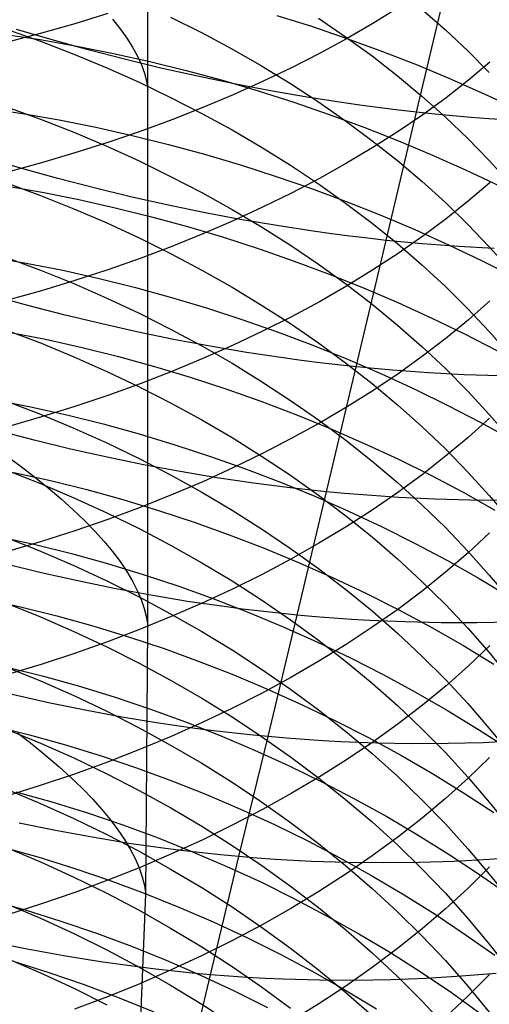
# Model space of a CAD drawing. Extents: x -383 to 1849, y -1185 to -529.
# Tile 719 of 870: x 1796.32 to 1802.47, y -1083.18 to -1070.29. Entities that reach past the tile are written whole.
import ezdxf

# ---------------------------------------------------------------- set-up
doc = ezdxf.new("R2010")
doc.units = 0
doc.layers.add('PREDEFINITO', color=7, linetype='CONTINUOUS')

msp = doc.modelspace()

# ---------------------------------------------------------------- linework, layer by layer
at = {"layer": 'PREDEFINITO'}
for p, q in [((1798.002, -1071.204, 419.688), (1798.006, -1057.153, 419.688)), ((1801.517, -1071.5, 487.62), (1801.918, -1069.804, 486.585)), ((1797.476, -1070.206, 661.298), (1797.047, -1070.34, 661.497)), ((1799.689, -1070.231, 524.203), (1800.155, -1070.379, 524.157)), ((1801.277, -1070.133, 657.699), (1800.945, -1070.338, 657.994)), ((1801.587, -1070.152, 633.267), (1801.895, -1070.421, 633.535)), ((1797.047, -1070.34, 661.497), (1796.61, -1070.466, 661.685)), ((1797.54, -1070.283, 423.456), (1797.639, -1070.407, 422.987)), ((1798.298, -1070.253, 629.126), (1798.704, -1070.457, 629.314)), ((1800.233, -1070.268, 631.22), (1800.589, -1070.512, 631.453)), ((1800.945, -1070.338, 657.994), (1800.601, -1070.538, 658.279)), ((1796.11, -1070.476, 525.241), (1796.591, -1070.549, 525.277)), ((1796.151, -1070.411, 627.263), (1796.595, -1070.569, 627.403)), ((1796.61, -1070.466, 661.685), (1796.166, -1070.584, 661.861)), ((1796.749, -1070.553, 487.387), (1796.28, -1070.416, 487.44)), ((1797.639, -1070.407, 422.987), (1797.726, -1070.529, 422.517)), ((1798.704, -1070.457, 629.314), (1799.101, -1070.671, 629.511)), ((1800.155, -1070.379, 524.157), (1800.616, -1070.537, 524.1)), ((1801.895, -1070.421, 633.535), (1802.189, -1070.697, 633.81)), ((1796.591, -1070.549, 525.277), (1797.071, -1070.633, 525.301)), ((1796.595, -1070.569, 627.403), (1797.032, -1070.739, 627.553)), ((1797.221, -1070.683, 487.347), (1796.749, -1070.553, 487.387)), ((1797.726, -1070.529, 422.517), (1797.801, -1070.648, 422.046)), ((1800.601, -1070.538, 658.279), (1800.245, -1070.731, 658.556)), ((1800.589, -1070.512, 631.453), (1800.934, -1070.763, 631.694)), ((1800.616, -1070.537, 524.1), (1801.073, -1070.705, 524.032)), ((1797.032, -1070.739, 627.553), (1797.462, -1070.918, 627.712)), ((1797.071, -1070.633, 525.301), (1797.551, -1070.729, 525.313)), ((1797.695, -1070.806, 487.321), (1797.221, -1070.683, 487.347)), ((1797.551, -1070.729, 525.313), (1798.028, -1070.835, 525.313)), ((1797.801, -1070.648, 422.046), (1797.865, -1070.764, 421.574)), ((1799.101, -1070.671, 629.511), (1799.488, -1070.893, 629.716)), ((1800.245, -1070.731, 658.556), (1799.879, -1070.918, 658.823)), ((1801.073, -1070.705, 524.032), (1801.525, -1070.881, 523.953)), ((1802.189, -1070.697, 633.81), (1802.469, -1070.98, 634.091)), ((1798.172, -1070.921, 487.309), (1797.695, -1070.806, 487.321)), ((1797.865, -1070.764, 421.574), (1797.917, -1070.878, 421.102)), ((1798.028, -1070.835, 525.313), (1798.503, -1070.953, 525.303)), ((1800.934, -1070.763, 631.694), (1801.266, -1071.022, 631.942)), ((1802.477, -1070.844, 655.382), (1802.197, -1071.08, 655.705)), ((1797.462, -1070.918, 627.712), (1797.885, -1071.107, 627.879)), ((1797.917, -1070.878, 421.102), (1797.957, -1070.989, 420.63)), ((1797.957, -1070.989, 420.63), (1797.985, -1071.098, 420.158)), ((1798.649, -1071.029, 487.31), (1798.172, -1070.921, 487.309)), ((1798.503, -1070.953, 525.303), (1798.976, -1071.081, 525.28)), ((1799.488, -1070.893, 629.716), (1799.866, -1071.125, 629.928)), ((1799.879, -1070.918, 658.823), (1799.502, -1071.098, 659.081)), ((1801.525, -1070.881, 523.953), (1801.971, -1071.067, 523.863)), ((1797.885, -1071.107, 627.879), (1798.299, -1071.306, 628.054)), ((1797.985, -1071.098, 420.158), (1798.002, -1071.204, 419.688)), ((1799.128, -1071.128, 487.326), (1798.649, -1071.029, 487.31)), ((1798.976, -1071.081, 525.28), (1799.445, -1071.22, 525.246)), ((1799.502, -1071.098, 659.081), (1799.115, -1071.272, 659.33)), ((1799.607, -1071.219, 487.356), (1799.128, -1071.128, 487.326)), ((1799.866, -1071.125, 629.928), (1800.233, -1071.364, 630.149)), ((1801.266, -1071.022, 631.942), (1801.587, -1071.289, 632.197)), ((1802.197, -1071.08, 655.705), (1801.904, -1071.309, 656.02)), ((1801.971, -1071.067, 523.863), (1802.411, -1071.261, 523.762)), ((1798, -1078.226, 419.688), (1798.002, -1071.204, 419.688)), ((1799.445, -1071.22, 525.246), (1799.911, -1071.369, 525.201)), ((1800.086, -1071.302, 487.4), (1799.607, -1071.219, 487.356)), ((1802.411, -1071.261, 523.762), (1802.845, -1071.465, 523.65)), ((1798.299, -1071.306, 628.054), (1798.705, -1071.514, 628.239)), ((1799.115, -1071.272, 659.33), (1798.718, -1071.438, 659.568)), ((1799.911, -1071.369, 525.201), (1800.372, -1071.528, 525.145)), ((1800.564, -1071.377, 487.459), (1800.086, -1071.302, 487.4)), ((1800.233, -1071.364, 630.149), (1800.589, -1071.612, 630.377)), ((1800.803, -1071.411, 487.494), (1800.564, -1071.377, 487.459)), ((1801.587, -1071.289, 632.197), (1801.894, -1071.563, 632.459)), ((1801.904, -1071.309, 656.02), (1801.597, -1071.533, 656.327)), ((1795.878, -1071.445, 526.306), (1796.36, -1071.517, 526.341)), ((1796.151, -1071.428, 626.189), (1796.595, -1071.59, 626.326)), ((1796.36, -1071.517, 526.341), (1796.84, -1071.601, 526.364)), ((1798.718, -1071.438, 659.568), (1798.313, -1071.598, 659.796)), ((1798.705, -1071.514, 628.239), (1799.102, -1071.731, 628.431)), ((1801.041, -1071.443, 487.532), (1800.803, -1071.411, 487.494)), ((1801.279, -1071.472, 487.574), (1801.041, -1071.443, 487.532)), ((1801.119, -1073.177, 488.688), (1801.517, -1071.5, 487.62)), ((1801.517, -1071.5, 487.62), (1801.279, -1071.472, 487.574)), ((1801.754, -1071.525, 487.67), (1801.517, -1071.5, 487.62)), ((1796.595, -1071.59, 626.326), (1797.032, -1071.762, 626.472)), ((1796.84, -1071.601, 526.364), (1797.319, -1071.696, 526.376)), ((1798.313, -1071.598, 659.796), (1797.899, -1071.75, 660.014)), ((1800.372, -1071.528, 525.145), (1800.829, -1071.696, 525.078)), ((1800.589, -1071.612, 630.377), (1800.933, -1071.868, 630.613)), ((1801.597, -1071.533, 656.327), (1801.277, -1071.75, 656.626)), ((1801.991, -1071.548, 487.723), (1801.754, -1071.525, 487.67)), ((1801.894, -1071.563, 632.459), (1802.188, -1071.844, 632.729)), ((1802.227, -1071.568, 487.78), (1801.991, -1071.548, 487.723)), ((1802.462, -1071.586, 487.841), (1802.227, -1071.568, 487.78)), ((1802.93, -1071.616, 487.972), (1802.462, -1071.586, 487.841)), ((1797.032, -1071.762, 626.472), (1797.462, -1071.944, 626.627)), ((1797.319, -1071.696, 526.376), (1797.797, -1071.803, 526.376)), ((1797.899, -1071.75, 660.014), (1797.476, -1071.895, 660.222)), ((1799.102, -1071.731, 628.431), (1799.489, -1071.958, 628.631)), ((1800.829, -1071.696, 525.078), (1801.281, -1071.874, 525.001)), ((1801.277, -1071.75, 656.626), (1800.945, -1071.962, 656.916)), ((1797.476, -1071.895, 660.222), (1797.047, -1072.032, 660.418)), ((1797.797, -1071.803, 526.376), (1798.272, -1071.921, 526.365)), ((1800.933, -1071.868, 630.613), (1801.266, -1072.132, 630.855)), ((1801.281, -1071.874, 525.001), (1801.727, -1072.062, 524.912)), ((1802.188, -1071.844, 632.729), (1802.469, -1072.133, 633.004)), ((1797.047, -1072.032, 660.418), (1796.61, -1072.162, 660.603)), ((1797.462, -1071.944, 626.627), (1797.885, -1072.137, 626.79)), ((1798.272, -1071.921, 526.365), (1798.744, -1072.049, 526.343)), ((1799.489, -1071.958, 628.631), (1799.866, -1072.193, 628.839)), ((1800.945, -1071.962, 656.916), (1800.601, -1072.167, 657.198)), ((1796.352, -1072.237, 488.454), (1795.884, -1072.1, 488.506)), ((1796.61, -1072.162, 660.603), (1796.166, -1072.284, 660.778)), ((1797.885, -1072.137, 626.79), (1798.299, -1072.339, 626.962)), ((1798.744, -1072.049, 526.343), (1799.214, -1072.189, 526.31)), ((1801.266, -1072.132, 630.855), (1801.586, -1072.404, 631.105)), ((1801.727, -1072.062, 524.912), (1802.167, -1072.258, 524.813)), ((1802.469, -1072.133, 633.004), (1802.603, -1072.279, 633.145)), ((1796.824, -1072.368, 488.415), (1796.352, -1072.237, 488.454)), ((1799.214, -1072.189, 526.31), (1799.679, -1072.339, 526.266)), ((1799.866, -1072.193, 628.839), (1800.233, -1072.437, 629.055)), ((1800.601, -1072.167, 657.198), (1800.245, -1072.366, 657.47)), ((1802.167, -1072.258, 524.813), (1802.601, -1072.464, 524.703)), ((1797.298, -1072.491, 488.39), (1796.824, -1072.368, 488.415)), ((1798.299, -1072.339, 626.962), (1798.705, -1072.551, 627.142)), ((1799.679, -1072.339, 526.266), (1800.141, -1072.498, 526.211)), ((1800.245, -1072.366, 657.47), (1799.879, -1072.558, 657.734)), ((1801.586, -1072.404, 631.105), (1801.894, -1072.683, 631.362)), ((1802.478, -1072.418, 654.293), (1802.198, -1072.659, 654.611)), ((1796.137, -1072.464, 527.424), (1796.617, -1072.548, 527.447)), ((1796.151, -1072.425, 625.094), (1796.595, -1072.589, 625.228)), ((1796.617, -1072.548, 527.447), (1797.096, -1072.643, 527.459)), ((1797.774, -1072.606, 488.378), (1797.298, -1072.491, 488.39)), ((1798.705, -1072.551, 627.142), (1799.102, -1072.772, 627.33)), ((1800.141, -1072.498, 526.211), (1800.597, -1072.668, 526.145)), ((1800.233, -1072.437, 629.055), (1800.589, -1072.69, 629.278)), ((1796.595, -1072.589, 625.228), (1797.032, -1072.764, 625.371)), ((1797.096, -1072.643, 527.459), (1797.574, -1072.75, 527.459)), ((1798.251, -1072.713, 488.38), (1797.774, -1072.606, 488.378)), ((1799.879, -1072.558, 657.734), (1799.502, -1072.743, 657.988)), ((1800.597, -1072.668, 526.145), (1801.049, -1072.848, 526.069)), ((1802.198, -1072.659, 654.611), (1801.904, -1072.895, 654.922)), ((1797.032, -1072.764, 625.371), (1797.462, -1072.949, 625.522)), ((1797.574, -1072.75, 527.459), (1798.049, -1072.868, 527.448)), ((1798.729, -1072.812, 488.395), (1798.251, -1072.713, 488.38)), ((1799.102, -1072.772, 627.33), (1799.489, -1073.002, 627.526)), ((1799.502, -1072.743, 657.988), (1799.115, -1072.921, 658.233)), ((1800.589, -1072.69, 629.278), (1800.934, -1072.951, 629.509)), ((1801.894, -1072.683, 631.362), (1802.188, -1072.97, 631.626)), ((1798.049, -1072.868, 527.448), (1798.521, -1072.997, 527.426)), ((1799.115, -1072.921, 658.233), (1798.718, -1073.093, 658.468)), ((1799.208, -1072.902, 488.425), (1798.729, -1072.812, 488.395)), ((1799.687, -1072.984, 488.469), (1799.208, -1072.902, 488.425)), ((1801.049, -1072.848, 526.069), (1801.495, -1073.037, 525.982)), ((1801.904, -1072.895, 654.922), (1801.597, -1073.124, 655.224)), ((1797.462, -1072.949, 625.522), (1797.885, -1073.145, 625.682)), ((1798.521, -1072.997, 527.426), (1798.99, -1073.137, 527.394)), ((1799.489, -1073.002, 627.526), (1799.867, -1073.242, 627.729)), ((1800.165, -1073.057, 488.528), (1799.687, -1072.984, 488.469)), ((1800.404, -1073.091, 488.562), (1800.165, -1073.057, 488.528)), ((1800.934, -1072.951, 629.509), (1801.266, -1073.219, 629.747)), ((1801.495, -1073.037, 525.982), (1801.935, -1073.235, 525.884)), ((1802.188, -1072.97, 631.626), (1802.468, -1073.263, 631.896)), ((1797.885, -1073.145, 625.682), (1798.299, -1073.35, 625.85)), ((1798.718, -1073.093, 658.468), (1798.313, -1073.256, 658.693)), ((1798.99, -1073.137, 527.394), (1799.456, -1073.287, 527.35)), ((1800.643, -1073.122, 488.6), (1800.404, -1073.091, 488.562)), ((1800.881, -1073.15, 488.642), (1800.643, -1073.122, 488.6)), ((1800.726, -1074.833, 489.789), (1801.119, -1073.177, 488.688)), ((1801.119, -1073.177, 488.688), (1800.881, -1073.15, 488.642)), ((1801.356, -1073.201, 488.737), (1801.119, -1073.177, 488.688)), ((1801.597, -1073.124, 655.224), (1801.277, -1073.348, 655.519)), ((1798.313, -1073.256, 658.693), (1797.899, -1073.413, 658.908)), ((1799.456, -1073.287, 527.35), (1799.917, -1073.448, 527.296)), ((1799.867, -1073.242, 627.729), (1800.234, -1073.49, 627.94)), ((1801.266, -1073.219, 629.747), (1801.587, -1073.496, 629.991)), ((1801.593, -1073.222, 488.79), (1801.356, -1073.201, 488.737)), ((1801.829, -1073.242, 488.846), (1801.593, -1073.222, 488.79)), ((1802.064, -1073.259, 488.906), (1801.829, -1073.242, 488.846)), ((1801.935, -1073.235, 525.884), (1802.368, -1073.443, 525.777)), ((1802.533, -1073.286, 489.036), (1802.064, -1073.259, 488.906)), ((1802.468, -1073.263, 631.896), (1802.603, -1073.412, 632.033)), ((1795.928, -1073.391, 528.528), (1796.408, -1073.474, 528.55)), ((1796.151, -1073.4, 623.981), (1796.595, -1073.566, 624.112)), ((1797.899, -1073.413, 658.908), (1797.476, -1073.562, 659.113)), ((1798.299, -1073.35, 625.85), (1798.705, -1073.566, 626.025)), ((1799.917, -1073.448, 527.296), (1800.373, -1073.619, 527.231)), ((1801.277, -1073.348, 655.519), (1800.945, -1073.565, 655.805)), ((1802.368, -1073.443, 525.777), (1802.794, -1073.659, 525.659)), ((1796.408, -1073.474, 528.55), (1796.887, -1073.569, 528.561)), ((1796.595, -1073.566, 624.112), (1797.032, -1073.744, 624.251)), ((1796.887, -1073.569, 528.561), (1797.364, -1073.676, 528.561)), ((1797.476, -1073.562, 659.113), (1797.047, -1073.703, 659.306)), ((1798.705, -1073.566, 626.025), (1799.102, -1073.791, 626.209)), ((1800.234, -1073.49, 627.94), (1800.59, -1073.747, 628.158)), ((1800.945, -1073.565, 655.805), (1800.601, -1073.776, 656.082)), ((1801.587, -1073.496, 629.991), (1801.894, -1073.78, 630.242)), ((1797.047, -1073.703, 659.306), (1796.61, -1073.836, 659.489)), ((1797.364, -1073.676, 528.561), (1797.839, -1073.794, 528.55)), ((1800.373, -1073.619, 527.231), (1800.824, -1073.8, 527.156)), ((1796.61, -1073.836, 659.489), (1796.166, -1073.961, 659.661)), ((1797.032, -1073.744, 624.251), (1797.462, -1073.932, 624.398)), ((1797.839, -1073.794, 528.55), (1798.311, -1073.924, 528.528)), ((1799.102, -1073.791, 626.209), (1799.489, -1074.025, 626.4)), ((1800.601, -1073.776, 656.082), (1800.245, -1073.98, 656.351)), ((1800.59, -1073.747, 628.158), (1800.934, -1074.012, 628.384)), ((1800.824, -1073.8, 527.156), (1801.27, -1073.991, 527.071)), ((1801.894, -1073.78, 630.242), (1802.188, -1074.072, 630.5)), ((1796.43, -1074.03, 489.52), (1795.958, -1073.899, 489.558)), ((1797.462, -1073.932, 624.398), (1797.885, -1074.131, 624.554)), ((1798.311, -1073.924, 528.528), (1798.78, -1074.064, 528.496)), ((1802.477, -1073.969, 653.175), (1802.197, -1074.216, 653.488)), ((1796.903, -1074.153, 489.495), (1796.43, -1074.03, 489.52)), ((1798.78, -1074.064, 528.496), (1799.244, -1074.216, 528.453)), ((1799.489, -1074.025, 626.4), (1799.866, -1074.268, 626.599)), ((1800.245, -1073.98, 656.351), (1799.879, -1074.177, 656.611)), ((1800.934, -1074.012, 628.384), (1801.267, -1074.286, 628.616)), ((1801.27, -1073.991, 527.071), (1801.709, -1074.191, 526.976)), ((1802.188, -1074.072, 630.5), (1802.468, -1074.371, 630.764)), ((1797.379, -1074.268, 489.483), (1796.903, -1074.153, 489.495)), ((1797.885, -1074.131, 624.554), (1798.299, -1074.34, 624.718)), ((1799.244, -1074.216, 528.453), (1799.705, -1074.378, 528.4)), ((1799.879, -1074.177, 656.611), (1799.502, -1074.367, 656.862)), ((1801.709, -1074.191, 526.976), (1802.142, -1074.401, 526.87)), ((1802.197, -1074.216, 653.488), (1801.903, -1074.458, 653.794)), ((1796.151, -1074.352, 622.849), (1796.595, -1074.521, 622.976)), ((1797.856, -1074.375, 489.485), (1797.379, -1074.268, 489.483)), ((1798.299, -1074.34, 624.718), (1798.705, -1074.558, 624.889)), ((1799.866, -1074.268, 626.599), (1800.233, -1074.521, 626.805)), ((1801.267, -1074.286, 628.616), (1801.587, -1074.567, 628.855)), ((1796.183, -1074.378, 529.666), (1796.662, -1074.473, 529.677)), ((1796.662, -1074.473, 529.677), (1797.14, -1074.58, 529.677)), ((1798.335, -1074.474, 489.5), (1797.856, -1074.375, 489.485)), ((1798.814, -1074.564, 489.53), (1798.335, -1074.474, 489.5)), ((1799.502, -1074.367, 656.862), (1799.115, -1074.55, 657.103)), ((1799.705, -1074.378, 528.4), (1800.161, -1074.55, 528.337)), ((1801.903, -1074.458, 653.794), (1801.596, -1074.694, 654.092)), ((1802.142, -1074.401, 526.87), (1802.567, -1074.619, 526.754)), ((1802.468, -1074.371, 630.764), (1802.603, -1074.523, 630.899)), ((1796.595, -1074.521, 622.976), (1797.032, -1074.702, 623.112)), ((1797.14, -1074.58, 529.677), (1797.615, -1074.698, 529.666)), ((1798.705, -1074.558, 624.889), (1799.102, -1074.787, 625.068)), ((1799.115, -1074.55, 657.103), (1798.719, -1074.726, 657.334)), ((1799.293, -1074.645, 489.573), (1798.814, -1074.564, 489.53)), ((1800.161, -1074.55, 528.337), (1800.611, -1074.732, 528.263)), ((1800.233, -1074.521, 626.805), (1800.589, -1074.782, 627.018)), ((1801.587, -1074.567, 628.855), (1801.894, -1074.856, 629.101)), ((1797.032, -1074.702, 623.112), (1797.462, -1074.893, 623.256)), ((1797.615, -1074.698, 529.666), (1798.087, -1074.828, 529.645)), ((1798.719, -1074.726, 657.334), (1798.313, -1074.895, 657.556)), ((1799.772, -1074.717, 489.631), (1799.293, -1074.645, 489.573)), ((1800.011, -1074.75, 489.665), (1799.772, -1074.717, 489.631)), ((1800.611, -1074.732, 528.263), (1801.056, -1074.925, 528.179)), ((1801.596, -1074.694, 654.092), (1801.277, -1074.923, 654.382)), ((1798.087, -1074.828, 529.645), (1798.555, -1074.97, 529.614)), ((1799.102, -1074.787, 625.068), (1799.489, -1075.025, 625.255)), ((1800.249, -1074.78, 489.702), (1800.011, -1074.75, 489.665)), ((1800.488, -1074.808, 489.744), (1800.249, -1074.78, 489.702)), ((1800.337, -1076.469, 490.922), (1800.726, -1074.833, 489.789)), ((1800.726, -1074.833, 489.789), (1800.488, -1074.808, 489.744)), ((1800.589, -1074.782, 627.018), (1800.934, -1075.052, 627.238)), ((1800.963, -1074.856, 489.837), (1800.726, -1074.833, 489.789)), ((1801.2, -1074.877, 489.889), (1800.963, -1074.856, 489.837)), ((1801.894, -1074.856, 629.101), (1802.188, -1075.153, 629.353)), ((1797.462, -1074.893, 623.256), (1797.885, -1075.094, 623.407)), ((1798.313, -1074.895, 657.556), (1797.899, -1075.055, 657.768)), ((1798.555, -1074.97, 529.614), (1799.02, -1075.122, 529.572)), ((1801.277, -1074.923, 654.382), (1800.944, -1075.146, 654.664)), ((1801.056, -1074.925, 528.179), (1801.494, -1075.127, 528.086)), ((1801.436, -1074.895, 489.945), (1801.2, -1074.877, 489.889)), ((1801.672, -1074.911, 490.004), (1801.436, -1074.895, 489.945)), ((1802.141, -1074.936, 490.133), (1801.672, -1074.911, 490.004)), ((1802.607, -1074.952, 490.276), (1802.141, -1074.936, 490.133)), ((1797.899, -1075.055, 657.768), (1797.477, -1075.208, 657.969)), ((1797.885, -1075.094, 623.407), (1798.299, -1075.306, 623.567)), ((1799.02, -1075.122, 529.572), (1799.481, -1075.285, 529.52)), ((1799.489, -1075.025, 625.255), (1799.867, -1075.272, 625.449)), ((1800.934, -1075.052, 627.238), (1801.266, -1075.329, 627.465)), ((1801.494, -1075.127, 528.086), (1801.926, -1075.338, 527.982)), ((1797.477, -1075.208, 657.969), (1797.047, -1075.353, 658.16)), ((1800.944, -1075.146, 654.664), (1800.6, -1075.362, 654.937)), ((1802.188, -1075.153, 629.353), (1802.468, -1075.457, 629.611)), ((1795.984, -1075.261, 530.805), (1796.464, -1075.355, 530.816)), ((1796.151, -1075.281, 621.698), (1796.595, -1075.453, 621.823)), ((1796.464, -1075.355, 530.816), (1796.941, -1075.462, 530.816)), ((1797.047, -1075.353, 658.16), (1796.61, -1075.49, 658.34)), ((1798.299, -1075.306, 623.567), (1798.705, -1075.528, 623.734)), ((1799.481, -1075.285, 529.52), (1799.937, -1075.458, 529.457)), ((1799.867, -1075.272, 625.449), (1800.234, -1075.529, 625.65)), ((1800.6, -1075.362, 654.937), (1800.245, -1075.571, 655.202)), ((1801.266, -1075.329, 627.465), (1801.587, -1075.615, 627.698)), ((1801.926, -1075.338, 527.982), (1802.35, -1075.558, 527.869)), ((1796.61, -1075.49, 658.34), (1796.166, -1075.618, 658.51)), ((1796.595, -1075.453, 621.823), (1797.032, -1075.636, 621.955)), ((1796.941, -1075.462, 530.816), (1797.415, -1075.581, 530.805)), ((1799.937, -1075.458, 529.457), (1800.387, -1075.642, 529.385)), ((1802.47, -1075.504, 652.035), (1802.19, -1075.757, 652.343)), ((1802.468, -1075.457, 629.611), (1802.603, -1075.612, 629.743)), ((1797.032, -1075.636, 621.955), (1797.462, -1075.83, 622.095)), ((1797.415, -1075.581, 530.805), (1797.887, -1075.711, 530.784)), ((1798.705, -1075.528, 623.734), (1799.102, -1075.76, 623.908)), ((1800.245, -1075.571, 655.202), (1799.878, -1075.773, 655.458)), ((1800.234, -1075.529, 625.65), (1800.59, -1075.794, 625.858)), ((1800.387, -1075.642, 529.385), (1800.832, -1075.836, 529.303)), ((1801.587, -1075.615, 627.698), (1801.894, -1075.909, 627.938)), ((1802.35, -1075.558, 527.869), (1802.767, -1075.788, 527.745)), ((1796.514, -1075.795, 490.632), (1796.04, -1075.671, 490.657)), ((1797.887, -1075.711, 530.784), (1798.355, -1075.853, 530.753)), ((1799.102, -1075.76, 623.908), (1799.489, -1076.002, 624.09)), ((1799.878, -1075.773, 655.458), (1799.501, -1075.969, 655.704)), ((1802.19, -1075.757, 652.343), (1801.897, -1076.005, 652.644)), ((1796.989, -1075.91, 490.621), (1796.514, -1075.795, 490.632)), ((1797.462, -1075.83, 622.095), (1797.885, -1076.034, 622.242)), ((1798.355, -1075.853, 530.753), (1798.82, -1076.006, 530.712)), ((1800.59, -1075.794, 625.858), (1800.934, -1076.068, 626.072)), ((1800.832, -1075.836, 529.303), (1801.27, -1076.04, 529.211)), ((1796.122, -1075.978, 427.521), (1796.325, -1076.126, 427.087)), ((1797.467, -1076.017, 490.622), (1796.989, -1075.91, 490.621)), ((1797.945, -1076.115, 490.638), (1797.467, -1076.017, 490.622)), ((1798.82, -1076.006, 530.712), (1799.28, -1076.169, 530.661)), ((1799.501, -1075.969, 655.704), (1799.114, -1076.156, 655.942)), ((1799.489, -1076.002, 624.09), (1799.867, -1076.253, 624.279)), ((1801.897, -1076.005, 652.644), (1801.59, -1076.246, 652.937)), ((1801.894, -1075.909, 627.938), (1802.188, -1076.211, 628.185)), ((1796.325, -1076.126, 427.087), (1796.517, -1076.273, 426.648)), ((1797.885, -1076.034, 622.242), (1798.299, -1076.249, 622.398)), ((1798.424, -1076.205, 490.667), (1797.945, -1076.115, 490.638)), ((1799.114, -1076.156, 655.942), (1798.718, -1076.337, 656.17)), ((1800.934, -1076.068, 626.072), (1801.267, -1076.35, 626.294)), ((1801.27, -1076.04, 529.211), (1801.702, -1076.253, 529.11)), ((1796.151, -1076.187, 620.53), (1796.595, -1076.361, 620.65)), ((1796.249, -1076.215, 531.968), (1796.726, -1076.322, 531.968)), ((1796.517, -1076.273, 426.648), (1796.698, -1076.419, 426.203)), ((1798.299, -1076.249, 622.398), (1798.705, -1076.475, 622.56)), ((1798.904, -1076.285, 490.71), (1798.424, -1076.205, 490.667)), ((1799.383, -1076.356, 490.766), (1798.904, -1076.285, 490.71)), ((1799.28, -1076.169, 530.661), (1799.735, -1076.344, 530.6)), ((1799.867, -1076.253, 624.279), (1800.234, -1076.513, 624.475)), ((1801.59, -1076.246, 652.937), (1801.27, -1076.481, 653.222)), ((1801.702, -1076.253, 529.11), (1802.126, -1076.476, 528.999)), ((1802.188, -1076.211, 628.185), (1802.469, -1076.52, 628.437)), ((1796.595, -1076.361, 620.65), (1797.032, -1076.547, 620.779)), ((1796.698, -1076.419, 426.203), (1796.867, -1076.563, 425.754)), ((1796.726, -1076.322, 531.968), (1797.201, -1076.44, 531.957)), ((1798.718, -1076.337, 656.17), (1798.312, -1076.509, 656.389)), ((1799.622, -1076.388, 490.8), (1799.383, -1076.356, 490.766)), ((1799.861, -1076.417, 490.837), (1799.622, -1076.388, 490.8)), ((1799.735, -1076.344, 530.6), (1800.184, -1076.529, 530.529)), ((1800.099, -1076.445, 490.878), (1799.861, -1076.417, 490.837)), ((1801.267, -1076.35, 626.294), (1801.587, -1076.641, 626.522)), ((1797.032, -1076.547, 620.779), (1797.462, -1076.744, 620.915)), ((1797.201, -1076.44, 531.957), (1797.673, -1076.571, 531.937)), ((1798.312, -1076.509, 656.389), (1797.898, -1076.674, 656.597)), ((1798.705, -1076.475, 622.56), (1799.102, -1076.71, 622.73)), ((1799.955, -1078.084, 492.088), (1800.337, -1076.469, 490.922)), ((1800.337, -1076.469, 490.922), (1800.099, -1076.445, 490.878)), ((1800.184, -1076.529, 530.529), (1800.628, -1076.725, 530.449)), ((1800.234, -1076.513, 624.475), (1800.59, -1076.783, 624.678)), ((1800.575, -1076.491, 490.97), (1800.337, -1076.469, 490.922)), ((1800.812, -1076.511, 491.022), (1800.575, -1076.491, 490.97)), ((1801.049, -1076.529, 491.077), (1800.812, -1076.511, 491.022)), ((1801.27, -1076.481, 653.222), (1800.938, -1076.709, 653.499)), ((1801.285, -1076.543, 491.135), (1801.049, -1076.529, 491.077)), ((1801.755, -1076.566, 491.262), (1801.285, -1076.543, 491.135)), ((1802.126, -1076.476, 528.999), (1802.543, -1076.708, 528.878)), ((1802.469, -1076.52, 628.437), (1802.603, -1076.677, 628.565)), ((1796.867, -1076.563, 425.754), (1797.024, -1076.705, 425.301)), ((1797.898, -1076.674, 656.597), (1797.476, -1076.831, 656.795)), ((1797.673, -1076.571, 531.937), (1798.141, -1076.713, 531.907)), ((1801.587, -1076.641, 626.522), (1801.894, -1076.939, 626.756)), ((1802.221, -1076.579, 491.403), (1801.755, -1076.566, 491.262)), ((1802.684, -1076.582, 491.557), (1802.221, -1076.579, 491.403)), ((1797.024, -1076.705, 425.301), (1797.17, -1076.845, 424.844)), ((1797.462, -1076.744, 620.915), (1797.885, -1076.951, 621.059)), ((1798.141, -1076.713, 531.907), (1798.606, -1076.867, 531.866)), ((1799.102, -1076.71, 622.73), (1799.489, -1076.955, 622.907)), ((1800.59, -1076.783, 624.678), (1800.934, -1077.061, 624.887)), ((1800.938, -1076.709, 653.499), (1800.594, -1076.93, 653.768)), ((1800.628, -1076.725, 530.449), (1801.066, -1076.93, 530.359)), ((1797.476, -1076.831, 656.795), (1797.046, -1076.98, 656.983)), ((1797.17, -1076.845, 424.844), (1797.305, -1076.983, 424.383)), ((1798.606, -1076.867, 531.866), (1799.066, -1077.032, 531.816)), ((1800.594, -1076.93, 653.768), (1800.238, -1077.144, 654.028)), ((1801.066, -1076.93, 530.359), (1801.497, -1077.146, 530.259)), ((1796.048, -1077.053, 533.138), (1796.526, -1077.16, 533.138)), ((1797.046, -1076.98, 656.983), (1796.609, -1077.12, 657.161)), ((1797.305, -1076.983, 424.383), (1797.427, -1077.119, 423.919)), ((1797.885, -1076.951, 621.059), (1798.299, -1077.169, 621.21)), ((1799.066, -1077.032, 531.816), (1799.521, -1077.208, 531.757)), ((1799.489, -1076.955, 622.907), (1799.867, -1077.21, 623.091)), ((1800.934, -1077.061, 624.887), (1801.267, -1077.348, 625.103)), ((1801.894, -1076.939, 626.756), (1802.188, -1077.246, 626.996)), ((1802.47, -1077.009, 650.856), (1802.19, -1077.269, 651.158)), ((1796.151, -1077.07, 619.343), (1796.595, -1077.247, 619.461)), ((1796.609, -1077.12, 657.161), (1796.166, -1077.252, 657.327)), ((1796.526, -1077.16, 533.138), (1797.001, -1077.279, 533.128)), ((1797.427, -1077.119, 423.919), (1797.538, -1077.252, 423.453)), ((1798.299, -1077.169, 621.21), (1798.705, -1077.398, 621.368)), ((1800.238, -1077.144, 654.028), (1799.872, -1077.351, 654.279)), ((1801.497, -1077.146, 530.259), (1801.92, -1077.371, 530.15)), ((1796.595, -1077.247, 619.461), (1797.032, -1077.435, 619.585)), ((1797.001, -1077.279, 533.128), (1797.473, -1077.41, 533.108)), ((1797.538, -1077.252, 423.453), (1797.637, -1077.383, 422.985)), ((1799.521, -1077.208, 531.757), (1799.971, -1077.395, 531.688)), ((1799.867, -1077.21, 623.091), (1800.234, -1077.474, 623.282)), ((1802.19, -1077.269, 651.158), (1801.897, -1077.522, 651.454)), ((1802.188, -1077.246, 626.996), (1802.468, -1077.56, 627.242)), ((1796.605, -1077.53, 491.791), (1796.13, -1077.414, 491.803)), ((1797.032, -1077.435, 619.585), (1797.462, -1077.634, 619.718)), ((1797.473, -1077.41, 533.108), (1797.941, -1077.553, 533.078)), ((1797.637, -1077.383, 422.985), (1797.724, -1077.512, 422.516)), ((1798.705, -1077.398, 621.368), (1799.102, -1077.637, 621.533)), ((1799.872, -1077.351, 654.279), (1799.495, -1077.551, 654.522)), ((1799.971, -1077.395, 531.688), (1800.415, -1077.592, 531.609)), ((1801.267, -1077.348, 625.103), (1801.587, -1077.643, 625.325)), ((1801.92, -1077.371, 530.15), (1802.336, -1077.605, 530.032)), ((1797.083, -1077.637, 491.793), (1796.605, -1077.53, 491.791)), ((1797.724, -1077.512, 422.516), (1797.799, -1077.638, 422.045)), ((1797.941, -1077.553, 533.078), (1798.405, -1077.707, 533.038)), ((1799.495, -1077.551, 654.522), (1799.109, -1077.743, 654.755)), ((1800.234, -1077.474, 623.282), (1800.59, -1077.747, 623.479)), ((1801.897, -1077.522, 651.454), (1801.59, -1077.769, 651.742)), ((1802.468, -1077.56, 627.242), (1802.603, -1077.72, 627.367)), ((1797.561, -1077.735, 491.808), (1797.083, -1077.637, 491.793)), ((1797.462, -1077.634, 619.718), (1797.885, -1077.844, 619.857)), ((1797.799, -1077.638, 422.045), (1797.862, -1077.761, 421.573)), ((1798.405, -1077.707, 533.038), (1798.865, -1077.873, 532.989)), ((1799.102, -1077.637, 621.533), (1799.489, -1077.885, 621.705)), ((1800.415, -1077.592, 531.609), (1800.853, -1077.799, 531.521)), ((1801.587, -1077.643, 625.325), (1801.894, -1077.946, 625.553)), ((1802.336, -1077.605, 530.032), (1802.743, -1077.848, 529.905)), ((1798.041, -1077.824, 491.836), (1797.561, -1077.735, 491.808)), ((1797.862, -1077.761, 421.573), (1797.914, -1077.882, 421.101)), ((1798.52, -1077.904, 491.878), (1798.041, -1077.824, 491.836)), ((1799.109, -1077.743, 654.755), (1798.712, -1077.928, 654.979)), ((1800.59, -1077.747, 623.479), (1800.934, -1078.03, 623.683)), ((1800.853, -1077.799, 531.521), (1801.283, -1078.016, 531.424)), ((1801.59, -1077.769, 651.742), (1801.27, -1078.009, 652.023)), ((1795.856, -1077.867, 534.325), (1796.334, -1077.974, 534.325)), ((1796.151, -1077.929, 618.14), (1796.595, -1078.108, 618.254)), ((1797.885, -1077.844, 619.857), (1798.299, -1078.066, 620.004)), ((1797.914, -1077.882, 421.101), (1797.954, -1077.999, 420.63)), ((1798.712, -1077.928, 654.979), (1798.307, -1078.104, 655.194)), ((1798.999, -1077.973, 491.934), (1798.52, -1077.904, 491.878)), ((1798.865, -1077.873, 532.989), (1799.32, -1078.05, 532.931)), ((1799.489, -1077.885, 621.705), (1799.866, -1078.144, 621.884)), ((1801.894, -1077.946, 625.553), (1802.188, -1078.257, 625.787)), ((1796.334, -1077.974, 534.325), (1796.809, -1078.093, 534.314)), ((1796.809, -1078.093, 534.314), (1797.28, -1078.225, 534.295)), ((1797.954, -1077.999, 420.63), (1797.983, -1078.114, 420.158)), ((1798.299, -1078.066, 620.004), (1798.705, -1078.297, 620.158)), ((1799.239, -1078.005, 491.968), (1798.999, -1077.973, 491.934)), ((1799.478, -1078.034, 492.004), (1799.239, -1078.005, 491.968)), ((1799.32, -1078.05, 532.931), (1799.77, -1078.238, 532.864)), ((1799.716, -1078.06, 492.044), (1799.478, -1078.034, 492.004)), ((1799.576, -1079.676, 493.286), (1799.955, -1078.084, 492.088)), ((1799.955, -1078.084, 492.088), (1799.716, -1078.06, 492.044)), ((1800.193, -1078.105, 492.135), (1799.955, -1078.084, 492.088)), ((1800.934, -1078.03, 623.683), (1801.267, -1078.32, 623.893)), ((1801.27, -1078.009, 652.023), (1800.938, -1078.243, 652.295)), ((1801.283, -1078.016, 531.424), (1801.707, -1078.243, 531.318)), ((1796.595, -1078.108, 618.254), (1797.032, -1078.299, 618.375)), ((1797.28, -1078.225, 534.295), (1797.749, -1078.368, 534.266)), ((1798.307, -1078.104, 655.194), (1797.893, -1078.273, 655.399)), ((1797.983, -1078.114, 420.158), (1798, -1078.226, 419.688)), ((1799.866, -1078.144, 621.884), (1800.233, -1078.411, 622.07)), ((1800.43, -1078.124, 492.186), (1800.193, -1078.105, 492.135)), ((1800.667, -1078.14, 492.241), (1800.43, -1078.124, 492.186)), ((1800.903, -1078.154, 492.298), (1800.667, -1078.14, 492.241)), ((1801.374, -1078.174, 492.424), (1800.903, -1078.154, 492.298)), ((1801.841, -1078.185, 492.562), (1801.374, -1078.174, 492.424)), ((1802.305, -1078.185, 492.714), (1801.841, -1078.185, 492.562)), ((1802.765, -1078.176, 492.879), (1802.305, -1078.185, 492.714)), ((1797.032, -1078.299, 618.375), (1797.462, -1078.501, 618.503)), ((1797.893, -1078.273, 655.399), (1797.471, -1078.433, 655.594)), ((1797.975, -1081.737, 419.688), (1798, -1078.226, 419.688)), ((1798.705, -1078.297, 620.158), (1799.102, -1078.539, 620.318)), ((1799.77, -1078.238, 532.864), (1800.214, -1078.436, 532.787)), ((1800.938, -1078.243, 652.295), (1800.594, -1078.469, 652.559)), ((1801.267, -1078.32, 623.893), (1801.587, -1078.62, 624.109)), ((1801.707, -1078.243, 531.318), (1802.122, -1078.479, 531.202)), ((1802.188, -1078.257, 625.787), (1802.468, -1078.576, 626.027)), ((1797.471, -1078.433, 655.594), (1797.042, -1078.586, 655.778)), ((1797.749, -1078.368, 534.266), (1798.213, -1078.523, 534.227)), ((1800.214, -1078.436, 532.787), (1800.651, -1078.645, 532.701)), ((1800.233, -1078.411, 622.07), (1800.589, -1078.688, 622.262)), ((1800.594, -1078.469, 652.559), (1800.239, -1078.689, 652.815)), ((1802.122, -1078.479, 531.202), (1802.53, -1078.725, 531.078)), ((1797.042, -1078.586, 655.778), (1796.605, -1078.729, 655.952)), ((1797.462, -1078.501, 618.503), (1797.885, -1078.714, 618.638)), ((1798.213, -1078.523, 534.227), (1798.673, -1078.69, 534.179)), ((1799.102, -1078.539, 620.318), (1799.489, -1078.791, 620.485)), ((1802.477, -1078.484, 649.639), (1802.197, -1078.75, 649.937)), ((1802.468, -1078.576, 626.027), (1802.603, -1078.738, 626.149)), ((1796.605, -1078.729, 655.952), (1796.162, -1078.864, 656.116)), ((1797.885, -1078.714, 618.638), (1798.299, -1078.938, 618.781)), ((1798.673, -1078.69, 534.179), (1799.127, -1078.868, 534.122)), ((1800.239, -1078.689, 652.815), (1799.872, -1078.901, 653.063)), ((1800.589, -1078.688, 622.262), (1800.934, -1078.975, 622.46)), ((1800.651, -1078.645, 532.701), (1801.081, -1078.864, 532.606)), ((1801.587, -1078.62, 624.109), (1801.894, -1078.928, 624.331)), ((1796.151, -1078.765, 616.919), (1796.595, -1078.946, 617.029)), ((1796.158, -1078.765, 535.529), (1796.633, -1078.884, 535.52)), ((1799.127, -1078.868, 534.122), (1799.577, -1079.057, 534.056)), ((1799.489, -1078.791, 620.485), (1799.866, -1079.053, 620.659)), ((1801.081, -1078.864, 532.606), (1801.505, -1079.093, 532.502)), ((1802.197, -1078.75, 649.937), (1801.903, -1079.009, 650.227)), ((1796.595, -1078.946, 617.029), (1797.032, -1079.139, 617.146)), ((1796.633, -1078.884, 535.52), (1797.104, -1079.016, 535.5)), ((1798.299, -1078.938, 618.781), (1798.705, -1079.172, 618.93)), ((1799.872, -1078.901, 653.063), (1799.496, -1079.105, 653.301)), ((1800.934, -1078.975, 622.46), (1801.266, -1079.27, 622.664)), ((1801.894, -1078.928, 624.331), (1802.188, -1079.243, 624.559)), ((1796.701, -1079.233, 492.997), (1796.224, -1079.126, 492.996)), ((1797.104, -1079.016, 535.5), (1797.572, -1079.16, 535.472)), ((1799.496, -1079.105, 653.301), (1799.109, -1079.302, 653.531)), ((1799.577, -1079.057, 534.056), (1800.02, -1079.257, 533.981)), ((1799.866, -1079.053, 620.659), (1800.233, -1079.325, 620.839)), ((1801.505, -1079.093, 532.502), (1801.92, -1079.332, 532.389)), ((1801.903, -1079.009, 650.227), (1801.596, -1079.262, 650.511)), ((1797.18, -1079.331, 493.012), (1796.701, -1079.233, 492.997)), ((1797.032, -1079.139, 617.146), (1797.462, -1079.343, 617.271)), ((1797.572, -1079.16, 535.472), (1798.036, -1079.316, 535.434)), ((1798.705, -1079.172, 618.93), (1799.102, -1079.418, 619.085)), ((1802.188, -1079.243, 624.559), (1802.468, -1079.567, 624.793)), ((1797.66, -1079.42, 493.039), (1797.18, -1079.331, 493.012)), ((1797.462, -1079.343, 617.271), (1797.885, -1079.559, 617.402)), ((1798.036, -1079.316, 535.434), (1798.495, -1079.483, 535.387)), ((1799.109, -1079.302, 653.531), (1798.713, -1079.491, 653.751)), ((1800.02, -1079.257, 533.981), (1800.457, -1079.468, 533.897)), ((1800.233, -1079.325, 620.839), (1800.589, -1079.605, 621.025)), ((1801.266, -1079.27, 622.664), (1801.587, -1079.573, 622.874)), ((1801.596, -1079.262, 650.511), (1801.276, -1079.508, 650.786)), ((1801.92, -1079.332, 532.389), (1802.327, -1079.58, 532.268)), ((1798.14, -1079.499, 493.08), (1797.66, -1079.42, 493.039)), ((1798.619, -1079.568, 493.135), (1798.14, -1079.499, 493.08)), ((1798.713, -1079.491, 653.751), (1798.307, -1079.672, 653.962)), ((1798.495, -1079.483, 535.387), (1798.949, -1079.662, 535.332)), ((1799.102, -1079.418, 619.085), (1799.489, -1079.673, 619.248)), ((1800.457, -1079.468, 533.897), (1800.887, -1079.689, 533.805)), ((1801.276, -1079.508, 650.786), (1800.944, -1079.747, 651.055)), ((1795.978, -1079.532, 536.748), (1796.452, -1079.652, 536.738)), ((1796.152, -1079.576, 615.681), (1796.596, -1079.759, 615.788)), ((1796.295, -1079.625, 427.089), (1796.486, -1079.774, 426.65)), ((1797.885, -1079.559, 617.402), (1798.299, -1079.786, 617.54)), ((1798.859, -1079.599, 493.168), (1798.619, -1079.568, 493.135)), ((1799.098, -1079.627, 493.204), (1798.859, -1079.599, 493.168)), ((1799.337, -1079.653, 493.243), (1799.098, -1079.627, 493.204)), ((1800.589, -1079.605, 621.025), (1800.934, -1079.895, 621.218)), ((1801.587, -1079.573, 622.874), (1801.894, -1079.885, 623.09)), ((1802.327, -1079.58, 532.268), (1802.725, -1079.837, 532.138)), ((1802.468, -1079.567, 624.793), (1802.603, -1079.731, 624.912)), ((1796.452, -1079.652, 536.738), (1796.923, -1079.784, 536.719)), ((1796.596, -1079.759, 615.788), (1797.033, -1079.954, 615.901)), ((1798.307, -1079.672, 653.962), (1797.893, -1079.845, 654.163)), ((1798.949, -1079.662, 535.332), (1799.397, -1079.853, 535.267)), ((1799.19, -1081.246, 494.514), (1799.576, -1079.676, 493.286)), ((1799.576, -1079.676, 493.286), (1799.337, -1079.653, 493.243)), ((1799.489, -1079.673, 619.248), (1799.866, -1079.938, 619.416)), ((1799.814, -1079.697, 493.333), (1799.576, -1079.676, 493.286)), ((1800.052, -1079.715, 493.383), (1799.814, -1079.697, 493.333)), ((1800.289, -1079.73, 493.436), (1800.052, -1079.715, 493.383)), ((1800.525, -1079.743, 493.493), (1800.289, -1079.73, 493.436)), ((1800.996, -1079.761, 493.616), (1800.525, -1079.743, 493.493)), ((1800.944, -1079.747, 651.055), (1800.6, -1079.979, 651.315)), ((1800.887, -1079.689, 533.805), (1801.309, -1079.919, 533.703)), ((1801.464, -1079.769, 493.753), (1800.996, -1079.761, 493.616)), ((1801.929, -1079.767, 493.902), (1801.464, -1079.769, 493.753)), ((1802.39, -1079.755, 494.064), (1801.929, -1079.767, 493.902)), ((1802.846, -1079.733, 494.239), (1802.39, -1079.755, 494.064)), ((1796.486, -1079.774, 426.65), (1796.667, -1079.921, 426.206)), ((1796.923, -1079.784, 536.719), (1797.391, -1079.929, 536.691)), ((1797.893, -1079.845, 654.163), (1797.471, -1080.009, 654.355)), ((1798.299, -1079.786, 617.54), (1798.705, -1080.023, 617.684)), ((1799.397, -1079.853, 535.267), (1799.84, -1080.054, 535.194)), ((1800.934, -1079.895, 621.218), (1801.266, -1080.194, 621.416)), ((1801.894, -1079.885, 623.09), (1802.188, -1080.205, 623.312)), ((1796.667, -1079.921, 426.206), (1796.836, -1080.067, 425.757)), ((1797.033, -1079.954, 615.901), (1797.463, -1080.161, 616.021)), ((1797.471, -1080.009, 654.355), (1797.042, -1080.165, 654.537)), ((1797.391, -1079.929, 536.691), (1797.854, -1080.085, 536.654)), ((1798.705, -1080.023, 617.684), (1799.102, -1080.272, 617.835)), ((1799.866, -1079.938, 619.416), (1800.233, -1080.213, 619.591)), ((1800.6, -1079.979, 651.315), (1800.245, -1080.204, 651.566)), ((1801.309, -1079.919, 533.703), (1801.724, -1080.16, 533.593)), ((1802.47, -1079.948, 648.409), (1802.191, -1080.219, 648.701)), ((1796.836, -1080.067, 425.757), (1796.994, -1080.21, 425.304)), ((1797.854, -1080.085, 536.654), (1798.313, -1080.254, 536.609)), ((1799.84, -1080.054, 535.194), (1800.276, -1080.266, 535.112)), ((1797.042, -1080.165, 654.537), (1796.605, -1080.312, 654.708)), ((1796.994, -1080.21, 425.304), (1797.141, -1080.352, 424.846)), ((1797.463, -1080.161, 616.021), (1797.886, -1080.379, 616.148)), ((1798.313, -1080.254, 536.609), (1798.767, -1080.434, 536.555)), ((1799.102, -1080.272, 617.835), (1799.489, -1080.53, 617.992)), ((1800.245, -1080.204, 651.566), (1799.878, -1080.421, 651.81)), ((1800.233, -1080.213, 619.591), (1800.589, -1080.498, 619.771)), ((1800.276, -1080.266, 535.112), (1800.705, -1080.489, 535.022)), ((1801.266, -1080.194, 621.416), (1801.587, -1080.502, 621.62)), ((1801.724, -1080.16, 533.593), (1802.13, -1080.411, 533.475)), ((1802.191, -1080.219, 648.701), (1801.897, -1080.484, 648.987)), ((1802.188, -1080.205, 623.312), (1802.469, -1080.533, 623.539)), ((1796.151, -1080.365, 614.428), (1796.595, -1080.55, 614.531)), ((1796.605, -1080.312, 654.708), (1796.162, -1080.45, 654.869)), ((1796.273, -1080.397, 537.971), (1796.745, -1080.529, 537.952)), ((1797.141, -1080.352, 424.846), (1797.275, -1080.491, 424.386)), ((1797.886, -1080.379, 616.148), (1798.3, -1080.609, 616.281)), ((1802.13, -1080.411, 533.475), (1802.527, -1080.67, 533.348)), ((1796.745, -1080.529, 537.952), (1797.212, -1080.674, 537.925)), ((1797.275, -1080.491, 424.386), (1797.398, -1080.628, 423.922)), ((1798.767, -1080.434, 536.555), (1799.215, -1080.625, 536.492)), ((1799.489, -1080.53, 617.992), (1799.867, -1080.798, 618.155)), ((1799.878, -1080.421, 651.81), (1799.501, -1080.63, 652.045)), ((1800.589, -1080.498, 619.771), (1800.934, -1080.791, 619.958)), ((1800.705, -1080.489, 535.022), (1801.126, -1080.722, 534.923)), ((1801.587, -1080.502, 621.62), (1801.894, -1080.818, 621.83)), ((1801.897, -1080.484, 648.987), (1801.59, -1080.742, 649.265)), ((1802.469, -1080.533, 623.539), (1802.603, -1080.7, 623.654)), ((1796.595, -1080.55, 614.531), (1797.032, -1080.747, 614.641)), ((1797.212, -1080.674, 537.925), (1797.675, -1080.832, 537.889)), ((1797.398, -1080.628, 423.922), (1797.509, -1080.762, 423.456)), ((1798.3, -1080.609, 616.281), (1798.706, -1080.849, 616.421)), ((1799.501, -1080.63, 652.045), (1799.114, -1080.832, 652.271)), ((1799.215, -1080.625, 536.492), (1799.657, -1080.828, 536.42)), ((1797.032, -1080.747, 614.641), (1797.462, -1080.956, 614.757)), ((1797.509, -1080.762, 423.456), (1797.608, -1080.894, 422.988)), ((1799.867, -1080.798, 618.155), (1800.233, -1081.077, 618.324)), ((1800.934, -1080.791, 619.958), (1801.266, -1081.094, 620.15)), ((1801.126, -1080.722, 534.923), (1801.54, -1080.964, 534.815)), ((1801.59, -1080.742, 649.265), (1801.27, -1080.994, 649.535)), ((1796.794, -1080.906, 494.243), (1796.315, -1080.809, 494.229)), ((1797.273, -1080.994, 494.27), (1796.794, -1080.906, 494.243)), ((1797.608, -1080.894, 422.988), (1797.696, -1081.023, 422.518)), ((1797.675, -1080.832, 537.889), (1798.134, -1081.001, 537.844)), ((1798.706, -1080.849, 616.421), (1799.103, -1081.1, 616.567)), ((1799.114, -1080.832, 652.271), (1798.718, -1081.025, 652.488)), ((1799.657, -1080.828, 536.42), (1800.093, -1081.042, 536.341)), ((1801.894, -1080.818, 621.83), (1802.188, -1081.143, 622.045)), ((1797.753, -1081.073, 494.311), (1797.273, -1080.994, 494.27)), ((1797.462, -1080.956, 614.757), (1797.885, -1081.177, 614.879)), ((1797.696, -1081.023, 422.518), (1797.771, -1081.149, 422.047)), ((1798.134, -1081.001, 537.844), (1798.587, -1081.183, 537.791)), ((1798.718, -1081.025, 652.488), (1798.312, -1081.211, 652.695)), ((1800.093, -1081.042, 536.341), (1800.521, -1081.266, 536.253)), ((1801.27, -1080.994, 649.535), (1800.938, -1081.238, 649.798)), ((1801.54, -1080.964, 534.815), (1801.945, -1081.217, 534.7)), ((1796.09, -1081.117, 539.216), (1796.562, -1081.25, 539.198)), ((1796.151, -1081.127, 613.16), (1796.595, -1081.314, 613.259)), ((1798.233, -1081.141, 494.365), (1797.753, -1081.073, 494.311)), ((1797.771, -1081.149, 422.047), (1797.835, -1081.273, 421.575)), ((1797.885, -1081.177, 614.879), (1798.299, -1081.409, 615.008)), ((1798.472, -1081.171, 494.397), (1798.233, -1081.141, 494.365)), ((1798.712, -1081.199, 494.432), (1798.472, -1081.171, 494.397)), ((1798.587, -1081.183, 537.791), (1799.035, -1081.375, 537.73)), ((1799.103, -1081.1, 616.567), (1799.49, -1081.362, 616.719)), ((1800.233, -1081.077, 618.324), (1800.589, -1081.365, 618.5)), ((1801.266, -1081.094, 620.15), (1801.587, -1081.406, 620.348)), ((1802.188, -1081.143, 622.045), (1802.469, -1081.475, 622.266)), ((1796.562, -1081.25, 539.198), (1797.03, -1081.396, 539.172)), ((1796.595, -1081.314, 613.259), (1797.032, -1081.514, 613.364)), ((1797.835, -1081.273, 421.575), (1797.887, -1081.393, 421.103)), ((1798.312, -1081.211, 652.695), (1797.898, -1081.387, 652.894)), ((1798.951, -1081.224, 494.471), (1798.712, -1081.199, 494.432)), ((1798.821, -1082.793, 495.774), (1799.19, -1081.246, 494.514)), ((1799.19, -1081.246, 494.514), (1798.951, -1081.224, 494.471)), ((1799.428, -1081.266, 494.559), (1799.19, -1081.246, 494.514)), ((1799.666, -1081.283, 494.609), (1799.428, -1081.266, 494.559)), ((1799.904, -1081.297, 494.661), (1799.666, -1081.283, 494.609)), ((1800.141, -1081.309, 494.717), (1799.904, -1081.297, 494.661)), ((1800.612, -1081.325, 494.839), (1800.141, -1081.309, 494.717)), ((1800.521, -1081.266, 536.253), (1800.942, -1081.501, 536.156)), ((1800.938, -1081.238, 649.798), (1800.594, -1081.474, 650.054)), ((1802.008, -1081.31, 495.281), (1801.547, -1081.325, 495.121)), ((1801.945, -1081.217, 534.7), (1802.341, -1081.479, 534.576)), ((1802.466, -1081.285, 495.452), (1802.008, -1081.31, 495.281)), ((1802.919, -1081.251, 495.636), (1802.466, -1081.285, 495.452)), ((1797.03, -1081.396, 539.172), (1797.493, -1081.554, 539.137)), ((1797.898, -1081.387, 652.894), (1797.476, -1081.556, 653.082)), ((1797.887, -1081.393, 421.103), (1797.928, -1081.511, 420.63)), ((1798.299, -1081.409, 615.008), (1798.705, -1081.652, 615.143)), ((1799.035, -1081.375, 537.73), (1799.477, -1081.579, 537.661)), ((1799.49, -1081.362, 616.719), (1799.867, -1081.633, 616.877)), ((1800.589, -1081.365, 618.5), (1800.934, -1081.662, 618.68)), ((1801.081, -1081.33, 494.974), (1800.612, -1081.325, 494.839)), ((1801.547, -1081.325, 495.121), (1801.081, -1081.33, 494.974)), ((1801.587, -1081.406, 620.348), (1801.894, -1081.726, 620.552)), ((1802.47, -1081.382, 647.143), (1802.19, -1081.66, 647.43)), ((1797.032, -1081.514, 613.364), (1797.462, -1081.725, 613.476)), ((1797.476, -1081.556, 653.082), (1797.046, -1081.715, 653.261)), ((1797.493, -1081.554, 539.137), (1797.952, -1081.725, 539.093)), ((1797.928, -1081.511, 420.63), (1797.957, -1081.626, 420.159)), ((1800.594, -1081.474, 650.054), (1800.239, -1081.704, 650.301)), ((1800.942, -1081.501, 536.156), (1801.355, -1081.746, 536.052)), ((1802.341, -1081.479, 534.576), (1802.728, -1081.751, 534.444)), ((1802.469, -1081.475, 622.266), (1802.603, -1081.644, 622.378)), ((1797.957, -1081.626, 420.159), (1797.975, -1081.737, 419.688)), ((1798.705, -1081.652, 615.143), (1799.102, -1081.906, 615.284)), ((1799.477, -1081.579, 537.661), (1799.912, -1081.795, 537.583)), ((1799.867, -1081.633, 616.877), (1800.234, -1081.915, 617.041)), ((1800.239, -1081.704, 650.301), (1799.873, -1081.925, 650.539)), ((1800.934, -1081.662, 618.68), (1801.266, -1081.969, 618.867)), ((1802.19, -1081.66, 647.43), (1801.896, -1081.93, 647.71)), ((1795.925, -1081.812, 540.479), (1796.397, -1081.945, 540.461)), ((1797.046, -1081.715, 653.261), (1796.609, -1081.866, 653.43)), ((1797.462, -1081.725, 613.476), (1797.885, -1081.948, 613.595)), ((1797.903, -1083.493, 419.688), (1797.975, -1081.737, 419.688)), ((1797.952, -1081.725, 539.093), (1798.406, -1081.907, 539.042)), ((1799.912, -1081.795, 537.583), (1800.34, -1082.021, 537.497)), ((1801.355, -1081.746, 536.052), (1801.76, -1082.001, 535.939)), ((1801.894, -1081.726, 620.552), (1802.188, -1082.055, 620.761)), ((1796.151, -1081.865, 611.877), (1796.595, -1082.054, 611.972)), ((1796.609, -1081.866, 653.43), (1796.166, -1082.007, 653.589)), ((1796.397, -1081.945, 540.461), (1796.864, -1082.091, 540.435)), ((1797.885, -1081.948, 613.595), (1798.299, -1082.183, 613.719)), ((1798.406, -1081.907, 539.042), (1798.854, -1082.101, 538.982)), ((1799.102, -1081.906, 615.284), (1799.489, -1082.17, 615.431)), ((1799.873, -1081.925, 650.539), (1799.496, -1082.139, 650.77)), ((1800.234, -1081.915, 617.041), (1800.59, -1082.207, 617.21)), ((1801.896, -1081.93, 647.71), (1801.589, -1082.194, 647.983)), ((1796.595, -1082.054, 611.972), (1797.032, -1082.255, 612.074)), ((1796.864, -1082.091, 540.435), (1797.328, -1082.25, 540.401)), ((1800.34, -1082.021, 537.497), (1800.761, -1082.257, 537.404)), ((1801.266, -1081.969, 618.867), (1801.587, -1082.284, 619.059)), ((1801.76, -1082.001, 535.939), (1802.155, -1082.265, 535.819)), ((1802.188, -1082.055, 620.761), (1802.469, -1082.391, 620.975)), ((1798.299, -1082.183, 613.719), (1798.705, -1082.428, 613.849)), ((1798.854, -1082.101, 538.982), (1799.296, -1082.306, 538.915)), ((1799.496, -1082.139, 650.77), (1799.109, -1082.345, 650.991)), ((1799.489, -1082.17, 615.431), (1799.867, -1082.445, 615.583)), ((1800.59, -1082.207, 617.21), (1800.934, -1082.508, 617.385)), ((1801.589, -1082.194, 647.983), (1801.269, -1082.45, 648.249)), ((1797.032, -1082.255, 612.074), (1797.462, -1082.469, 612.182)), ((1797.328, -1082.25, 540.401), (1797.786, -1082.421, 540.36)), ((1799.109, -1082.345, 650.991), (1798.713, -1082.542, 651.204)), ((1799.296, -1082.306, 538.915), (1799.731, -1082.523, 538.84)), ((1800.761, -1082.257, 537.404), (1801.174, -1082.504, 537.302)), ((1801.587, -1082.284, 619.059), (1801.894, -1082.609, 619.256)), ((1802.155, -1082.265, 535.819), (1802.541, -1082.539, 535.69)), ((1796.423, -1082.46, 495.507), (1795.944, -1082.362, 495.493)), ((1796.903, -1082.547, 495.534), (1796.423, -1082.46, 495.507)), ((1797.462, -1082.469, 612.182), (1797.885, -1082.694, 612.295)), ((1797.786, -1082.421, 540.36), (1798.24, -1082.604, 540.31)), ((1798.705, -1082.428, 613.849), (1799.102, -1082.685, 613.985)), ((1799.867, -1082.445, 615.583), (1800.234, -1082.73, 615.741)), ((1801.269, -1082.45, 648.249), (1800.937, -1082.699, 648.507)), ((1802.469, -1082.391, 620.975), (1802.603, -1082.563, 621.083)), ((1796.151, -1082.576, 610.58), (1796.595, -1082.767, 610.672)), ((1797.383, -1082.624, 495.574), (1796.903, -1082.547, 495.534)), ((1798.24, -1082.604, 540.31), (1798.688, -1082.799, 540.252)), ((1798.713, -1082.542, 651.204), (1798.307, -1082.731, 651.408)), ((1799.731, -1082.523, 538.84), (1800.159, -1082.751, 538.756)), ((1800.934, -1082.508, 617.385), (1801.267, -1082.818, 617.565)), ((1801.174, -1082.504, 537.302), (1801.578, -1082.761, 537.193)), ((1801.894, -1082.609, 619.256), (1802.188, -1082.941, 619.458)), ((1796.238, -1082.616, 541.738), (1796.705, -1082.763, 541.712)), ((1797.863, -1082.691, 495.627), (1797.383, -1082.624, 495.574)), ((1798.103, -1082.721, 495.659), (1797.863, -1082.691, 495.627)), ((1797.885, -1082.694, 612.295), (1798.299, -1082.931, 612.415)), ((1798.307, -1082.731, 651.408), (1797.894, -1082.912, 651.602)), ((1798.343, -1082.748, 495.694), (1798.103, -1082.721, 495.659)), ((1799.102, -1082.685, 613.985), (1799.489, -1082.952, 614.126)), ((1800.234, -1082.73, 615.741), (1800.59, -1083.024, 615.905)), ((1800.937, -1082.699, 648.507), (1800.593, -1082.941, 648.757)), ((1796.595, -1082.767, 610.672), (1797.032, -1082.971, 610.77)), ((1796.705, -1082.763, 541.712), (1797.168, -1082.922, 541.679)), ((1798.582, -1082.772, 495.732), (1798.343, -1082.748, 495.694)), ((1798.461, -1084.318, 497.066), (1798.821, -1082.793, 495.774)), ((1798.821, -1082.793, 495.774), (1798.582, -1082.772, 495.732)), ((1798.688, -1082.799, 540.252), (1799.129, -1083.006, 540.186)), ((1799.06, -1082.812, 495.819), (1798.821, -1082.793, 495.774)), ((1799.298, -1082.828, 495.868), (1799.06, -1082.812, 495.819)), ((1799.536, -1082.841, 495.92), (1799.298, -1082.828, 495.868)), ((1799.773, -1082.852, 495.975), (1799.536, -1082.841, 495.92)), ((1800.246, -1082.865, 496.095), (1799.773, -1082.852, 495.975)), ((1800.159, -1082.751, 538.756), (1800.58, -1082.989, 538.665)), ((1800.715, -1082.868, 496.228), (1800.246, -1082.865, 496.095)), ((1801.182, -1082.86, 496.374), (1800.715, -1082.868, 496.228)), ((1801.644, -1082.842, 496.532), (1801.182, -1082.86, 496.374)), ((1801.267, -1082.818, 617.565), (1801.587, -1083.137, 617.751)), ((1801.578, -1082.761, 537.193), (1801.973, -1083.028, 537.076)), ((1802.103, -1082.813, 496.701), (1801.644, -1082.842, 496.532)), ((1802.557, -1082.775, 496.883), (1802.103, -1082.813, 496.701)), ((1802.47, -1082.789, 645.848), (1802.19, -1083.071, 646.13)), ((1797.032, -1082.971, 610.77), (1797.462, -1083.186, 610.873)), ((1797.168, -1082.922, 541.679), (1797.627, -1083.094, 541.639)), ((1797.894, -1082.912, 651.602), (1797.472, -1083.084, 651.787)), ((1798.299, -1082.931, 612.415), (1798.705, -1083.179, 612.54)), ((1799.489, -1082.952, 614.126), (1799.866, -1083.23, 614.273)), ((1800.593, -1082.941, 648.757), (1800.238, -1083.175, 649)), ((1800.58, -1082.989, 538.665), (1800.993, -1083.238, 538.567)), ((1802.188, -1082.941, 619.458), (1802.469, -1083.282, 619.665)), ((1797.472, -1083.084, 651.787), (1797.042, -1083.246, 651.963)), ((1797.627, -1083.094, 541.639), (1798.08, -1083.278, 541.59)), ((1799.129, -1083.006, 540.186), (1799.565, -1083.224, 540.113)), ((1800.59, -1083.024, 615.905), (1800.934, -1083.329, 616.074)), ((1802.19, -1083.071, 646.13), (1801.897, -1083.347, 646.404)), ((1801.973, -1083.028, 537.076), (1802.359, -1083.304, 536.951)), ((1798.705, -1083.179, 612.54), (1799.102, -1083.438, 612.671)), ((1800.238, -1083.175, 649), (1799.872, -1083.401, 649.234)), ((1801.587, -1083.137, 617.751), (1801.895, -1083.465, 617.942))]:
    msp.add_line(p, q, dxfattribs=at)

doc.saveas('drawing.dxf')
